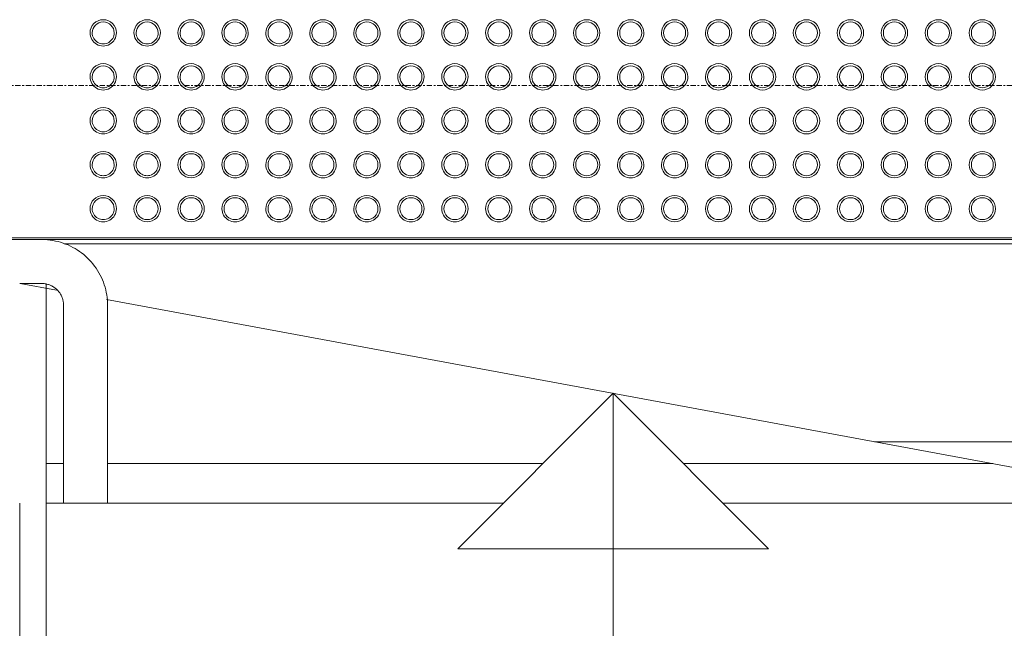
# Model space of a CAD drawing. Header units: millimetres. Extents: x -281 to 121694, y -16481 to 65128.
# Tile 661 of 1056: x 20740 to 21860, y 28583 to 29275. Entities that reach past the tile are written whole.
import ezdxf

# ---------------------------------------------------------------- set-up
doc = ezdxf.new("R2010")
doc.units = ezdxf.units.MM
doc.linetypes.add('Grid Line', pattern=[12, 6, -2, 2, -2])
for name, color, linetype, lineweight in [('A--L$01A__Algemeen', 7, 'Continuous', 5), ('A--L$07A__Stramien', 1, 'Continuous', 5), ('A--L28__Hoofddraagconstructies', 3, 'Continuous', 5), ('A--LD21__DetailPenFijnHidden', 1, 'Continuous', 5)]:
    doc.layers.add(name, color=color, linetype=linetype, lineweight=lineweight)

# ---------------------------------------------------------------- blocks, each defined once
blk = doc.blocks.new('NLRS_24_10_SF_trappen kern_gen_cpz - NLRS_24_12_02_SF_trappen kern_gen_cpz-66734290-L_80_ 12')
at = {"layer": 'A--L$01A__Algemeen'}
for p, q in [((-500, -2750), (-500, -2975)), ((-450, -2750), (-500, -2750)), ((-450, -2975), (-450, -2750)), ((-400, -3000), (-425, -3000)), ((-425, -3050), (-400, -3050))]:
    blk.add_line(p, q, dxfattribs=at)
at = {"layer": 'A--L$01A__Algemeen', "flags": 128}
for points in [[(-500, -2975), (-499.9, -2978), (-499.8, -2981), (-499.5, -2984), (-499, -2986.9), (-498.5, -2989.9), (-497.9, -2992.8), (-497.1, -2995.7), (-496.2, -2998.6), (-495.2, -3001.4), (-494.1, -3004.2), (-492.9, -3006.9), (-491.5, -3009.6), (-490.1, -3012.3), (-488.5, -3014.8), (-486.9, -3017.3), (-485.2, -3019.8), (-483.3, -3022.2), (-481.4, -3024.5), (-479.4, -3026.7), (-477.3, -3028.8), (-475.1, -3030.8), (-472.8, -3032.8), (-470.4, -3034.7), (-468, -3036.4), (-465.5, -3038.1), (-463, -3039.7), (-460.3, -3041.1), (-457.7, -3042.5), (-455, -3043.8), (-452.2, -3044.9), (-449.4, -3045.9), (-446.5, -3046.9), (-443.6, -3047.7), (-440.7, -3048.3), (-437.7, -3048.9), (-434.8, -3049.4), (-431.8, -3049.7), (-428.8, -3049.9), (-425.8, -3050), (-425, -3050)], [(-500, -2975), (-499.9, -2978), (-499.8, -2981), (-499.5, -2984), (-499, -2986.9), (-498.5, -2989.9), (-497.9, -2992.8), (-497.1, -2995.7), (-496.2, -2998.6), (-495.2, -3001.4), (-494.1, -3004.2), (-492.9, -3006.9), (-491.5, -3009.6), (-490.1, -3012.3), (-488.5, -3014.8), (-486.9, -3017.3), (-485.2, -3019.8), (-483.3, -3022.2), (-481.4, -3024.5), (-479.4, -3026.7), (-477.3, -3028.8), (-475.1, -3030.8), (-472.8, -3032.8), (-470.4, -3034.7), (-468, -3036.4), (-465.5, -3038.1), (-463, -3039.7), (-460.3, -3041.1), (-457.7, -3042.5), (-455, -3043.8), (-452.2, -3044.9), (-449.4, -3045.9), (-446.5, -3046.9), (-443.6, -3047.7), (-440.7, -3048.3), (-437.7, -3048.9), (-434.8, -3049.4), (-431.8, -3049.7), (-428.8, -3049.9), (-425.8, -3050)], [(-500, -2975), (-499.9, -2978), (-499.8, -2981), (-499.5, -2984), (-499, -2986.9), (-498.5, -2989.9), (-497.9, -2992.8), (-497.1, -2995.7), (-496.2, -2998.6), (-495.2, -3001.4), (-494.1, -3004.2), (-492.9, -3006.9), (-491.5, -3009.6), (-490.1, -3012.3), (-488.5, -3014.8), (-486.9, -3017.3), (-485.2, -3019.8), (-483.3, -3022.2), (-481.4, -3024.5), (-479.4, -3026.7), (-477.3, -3028.8), (-475.1, -3030.8), (-472.8, -3032.8), (-470.4, -3034.7), (-468, -3036.4), (-465.5, -3038.1), (-463, -3039.7), (-460.3, -3041.1), (-457.7, -3042.5), (-455, -3043.8), (-452.2, -3044.9), (-449.4, -3045.9), (-446.5, -3046.9), (-443.6, -3047.7), (-440.7, -3048.3), (-437.7, -3048.9), (-434.8, -3049.4), (-431.8, -3049.7), (-428.8, -3049.9), (-425.8, -3050)], [(-500, -2975), (-499.9, -2978), (-499.8, -2981), (-499.5, -2984), (-499, -2986.9), (-498.5, -2989.9), (-497.9, -2992.8), (-497.1, -2995.7), (-496.2, -2998.6), (-495.2, -3001.4), (-494.1, -3004.2), (-492.9, -3006.9), (-491.5, -3009.6), (-490.1, -3012.3), (-488.5, -3014.8), (-486.9, -3017.3), (-485.2, -3019.8), (-483.3, -3022.2), (-481.4, -3024.5), (-479.4, -3026.7), (-477.3, -3028.8), (-475.1, -3030.8), (-472.8, -3032.8), (-470.4, -3034.7), (-468, -3036.4), (-465.5, -3038.1), (-463, -3039.7), (-460.3, -3041.1), (-457.7, -3042.5), (-455, -3043.8), (-452.2, -3044.9), (-449.4, -3045.9), (-446.5, -3046.9), (-443.6, -3047.7), (-440.7, -3048.3), (-437.7, -3048.9), (-434.8, -3049.4), (-431.8, -3049.7), (-428.8, -3049.9), (-425.8, -3050)], [(-425, -3000), (-426, -3000), (-427, -2999.9), (-428, -2999.8), (-429, -2999.7), (-430, -2999.5), (-430.9, -2999.3), (-431.9, -2999), (-432.9, -2998.7), (-433.8, -2998.4), (-434.7, -2998), (-435.6, -2997.6), (-436.5, -2997.2), (-437.4, -2996.7), (-438.3, -2996.2), (-439.1, -2995.6), (-439.9, -2995.1), (-440.7, -2994.4), (-441.5, -2993.8), (-442.2, -2993.1), (-442.9, -2992.4), (-443.6, -2991.7), (-444.3, -2990.9), (-444.9, -2990.1), (-445.5, -2989.3), (-446, -2988.5), (-446.6, -2987.7), (-447, -2986.8), (-447.5, -2985.9), (-447.9, -2985), (-448.3, -2984.1), (-448.6, -2983.1), (-449, -2982.2), (-449.2, -2981.2), (-449.4, -2980.2), (-449.6, -2979.2), (-449.8, -2978.3), (-449.9, -2977.3), (-450, -2976.3), (-450, -2975.3), (-450, -2975)], [(-499.7, -2981.6), (-499.5, -2984), (-499, -2986.9), (-498.5, -2989.9), (-497.9, -2992.8), (-497.1, -2995.7), (-496.2, -2998.6), (-495.2, -3001.4), (-494.1, -3004.2), (-492.9, -3006.9), (-491.5, -3009.6), (-490.1, -3012.3), (-488.5, -3014.8), (-486.9, -3017.3), (-485.2, -3019.8), (-483.3, -3022.2), (-481.4, -3024.5), (-479.4, -3026.7), (-477.3, -3028.8), (-475.1, -3030.8), (-472.8, -3032.8), (-470.4, -3034.7), (-468, -3036.4), (-465.5, -3038.1), (-463, -3039.7), (-460.3, -3041.1), (-457.7, -3042.5), (-455, -3043.8), (-452.2, -3044.9), (-449.4, -3045.9), (-446.5, -3046.9), (-443.6, -3047.7), (-440.7, -3048.3), (-437.7, -3048.9), (-434.8, -3049.4), (-431.8, -3049.7), (-428.8, -3049.9), (-425.8, -3050)]]:
    blk.add_lwpolyline(points, dxfattribs=at)
blk = doc.blocks.new('NLRS_24_10_SF_1_traptrede_gen_cpz - NLRS_24_10_xx_SF_1_traptrede_gen_cpz-V73-L_80_ 12')
at = {"layer": 'A--L$01A__Algemeen'}
for p, q in [((-674.6, 864.9), (-633.2, 857.3)), ((-645, -135), (-645, 859.4)), ((-576.4, 846.7), (625, 624.3)), ((-176.8, 563.2), (0, 740)), ((0, 740), (176.8, 563.2)), ((0, 740), (0, -135)), ((-624.8, 660), (-645, 660)), ((-80, 660), (-575, 660)), ((432, 660), (80, 660)), ((-675, -135), (-675, 614.9)), ((-625, 615), (-645, 615)), ((-125, 615), (-575, 615)), ((625, 615), (125, 615)), ((176.8, 563.2), (-176.8, 563.2))]:
    blk.add_line(p, q, dxfattribs=at)
blk = doc.blocks.new('NLRS_24_10_SF_3_stringer_gen_cpz - NLRS_24_10_xx_stringer v_v_ glazen leuning_gen_cpz-66233136-L_80_ 12')
at = {"layer": 'A--L28__Hoofddraagconstructies'}
for p, q in [((-15, -3998.7), (-15, -3994.5)), ((-15, -4050), (-10, -4050))]:
    blk.add_line(p, q, dxfattribs=at)
blk = doc.blocks.new('NLRS_24_10_SF_1_traptrede_gen_cpz - NLRS_24_10_xx_SF_1_traptrede_gen_cpz-V75-L_80_ 12')
at = {"layer": 'A--LD21__DetailPenFijnHidden'}
for p, q in [((645, 150), (-645, 150)), ((645, 150), (645, 145)), ((-624.6, 145), (645, 145)), ((-624.6, 145), (645, 145)), ((645, 145), (645, 125.3)), ((-645, 94.5), (-645, 98.7)), ((595, -80), (297.5, -80)), ((595, -120), (595, -80)), ((513.5, -120), (595, -120))]:
    blk.add_line(p, q, dxfattribs=at)
blk = doc.blocks.new('bordes - bordes-V251-L_80_ 12')
at = {"layer": 'A--LD21__DetailPenFijnHidden'}
for p, q in [((-1720, 1069.9), (430, 1069.9)), ((-1718, 1067.9), (432, 1067.9)), ((432, 1067.9), (-1718, 1067.9))]:
    blk.add_line(p, q, dxfattribs=at)
for centre, radius, start, end in [((-1495, 1034.9), 15, 0, 180), ((-1495, 1034.9), 12.5, 0, 180), ((-1445, 1034.9), 15, 0, 180), ((-1445, 1034.9), 12.5, 0, 180), ((-1395, 1034.9), 15, 0, 180), ((-1395, 1034.9), 12.5, 0, 180), ((-1345, 1034.9), 15, 0, 180), ((-1345, 1034.9), 12.5, 0, 180), ((-1295, 1034.9), 15, 0, 180), ((-1295, 1034.9), 12.5, 0, 180), ((-1245, 1034.9), 15, 0, 180), ((-1245, 1034.9), 12.5, 0, 180), ((-1195, 1034.9), 15, 0, 180), ((-1195, 1034.9), 12.5, 0, 180), ((-1145, 1034.9), 15, 0, 180), ((-1145, 1034.9), 12.5, 0, 180), ((-1095, 1034.9), 15, 0, 180), ((-1095, 1034.9), 12.5, 0, 180), ((-1045, 1034.9), 15, 0, 180), ((-1045, 1034.9), 12.5, 0, 180), ((-995, 1034.9), 15, 360, 180), ((-995, 1034.9), 12.5, 0, 180), ((-945, 1034.9), 15, 360, 180), ((-945, 1034.9), 12.5, 0, 180), ((-895, 1034.9), 15, 360, 180), ((-895, 1034.9), 12.5, 0, 180), ((-845, 1034.9), 15, 360, 180), ((-845, 1034.9), 12.5, 0, 180), ((-795, 1034.9), 15, 360, 180), ((-795, 1034.9), 12.5, 0, 180), ((-745, 1034.9), 15, 360, 180), ((-745, 1034.9), 12.5, 0, 180), ((-695, 1034.9), 15, 360, 180), ((-695, 1034.9), 12.5, 0, 180), ((-645, 1034.9), 15, 360, 180), ((-645, 1034.9), 12.5, 0, 180), ((-595, 1034.9), 15, 0, 180), ((-595, 1034.9), 12.5, 0, 180), ((-545, 1034.9), 15, 0, 180), ((-545, 1034.9), 12.5, 0, 180), ((-495, 1034.9), 15, 360, 180), ((-495, 1034.9), 12.5, 360, 180), ((-1495, 1034.9), 15, 180, 0), ((-1495, 1034.9), 12.5, 180, 0), ((-1445, 1034.9), 15, 180, 0), ((-1445, 1034.9), 12.5, 180, 0), ((-1395, 1034.9), 15, 180, 0), ((-1395, 1034.9), 12.5, 180, 0), ((-1345, 1034.9), 15, 180, 0), ((-1345, 1034.9), 12.5, 180, 0), ((-1295, 1034.9), 15, 180, 0), ((-1295, 1034.9), 12.5, 180, 0), ((-1245, 1034.9), 15, 180, 0), ((-1245, 1034.9), 12.5, 180, 0), ((-1195, 1034.9), 15, 180, 0), ((-1195, 1034.9), 12.5, 180, 0), ((-1145, 1034.9), 15, 180, 0), ((-1145, 1034.9), 12.5, 180, 0), ((-1095, 1034.9), 15, 180, 0), ((-1095, 1034.9), 12.5, 180, 0), ((-1045, 1034.9), 15, 180, 0), ((-1045, 1034.9), 12.5, 180, 0), ((-995, 1034.9), 15, 180, 0), ((-995, 1034.9), 12.5, 180, 0), ((-945, 1034.9), 15, 180, 0), ((-945, 1034.9), 12.5, 180, 0), ((-895, 1034.9), 15, 180, 0), ((-895, 1034.9), 12.5, 180, 0), ((-845, 1034.9), 15, 180, 0), ((-845, 1034.9), 12.5, 180, 0), ((-795, 1034.9), 15, 180, 0), ((-795, 1034.9), 12.5, 180, 0), ((-745, 1034.9), 15, 180, 0), ((-745, 1034.9), 12.5, 180, 0), ((-695, 1034.9), 15, 180, 0), ((-695, 1034.9), 12.5, 180, 0), ((-645, 1034.9), 15, 180, 0), ((-645, 1034.9), 12.5, 180, 0), ((-595, 1034.9), 15, 180, 0), ((-595, 1034.9), 12.5, 180, 0), ((-545, 1034.9), 15, 180, 0), ((-545, 1034.9), 12.5, 180, 0), ((-495, 1034.9), 15, 180, 0), ((-495, 1034.9), 12.5, 180, 0), ((-1495, 984.9), 15, 0, 180), ((-1495, 984.9), 12.5, 0, 180), ((-1445, 984.9), 15, 0, 180), ((-1445, 984.9), 12.5, 0, 180), ((-1395, 984.9), 15, 0, 180), ((-1395, 984.9), 12.5, 0, 180), ((-1345, 984.9), 15, 0, 180), ((-1345, 984.9), 12.5, 0, 180), ((-1295, 984.9), 15, 0, 180), ((-1295, 984.9), 12.5, 0, 180), ((-1245, 984.9), 15, 0, 180), ((-1245, 984.9), 12.5, 0, 180), ((-1195, 984.9), 15, 360, 180), ((-1195, 984.9), 12.5, 0, 180), ((-1145, 984.9), 15, 360, 180), ((-1145, 984.9), 12.5, 0, 180), ((-1095, 984.9), 15, 360, 180), ((-1095, 984.9), 12.5, 0, 180), ((-1045, 984.9), 15, 0, 180), ((-1045, 984.9), 12.5, 0, 180), ((-995, 984.9), 15, 360, 180), ((-995, 984.9), 12.5, 0, 180), ((-945, 984.9), 15, 360, 180), ((-945, 984.9), 12.5, 0, 180), ((-895, 984.9), 15, 360, 180), ((-895, 984.9), 12.5, 0, 180), ((-845, 984.9), 15, 360, 180), ((-845, 984.9), 12.5, 0, 180), ((-795, 984.9), 15, 360, 180), ((-795, 984.9), 12.5, 0, 180), ((-745, 984.9), 15, 360, 180), ((-745, 984.9), 12.5, 0, 180), ((-695, 984.9), 15, 360, 180), ((-695, 984.9), 12.5, 0, 180), ((-645, 984.9), 15, 360, 180), ((-645, 984.9), 12.5, 0, 180), ((-595, 984.9), 15, 0, 180), ((-595, 984.9), 12.5, 0, 180), ((-545, 984.9), 15, 360, 180), ((-545, 984.9), 12.5, 360, 180), ((-495, 984.9), 15, 360, 180), ((-495, 984.9), 12.5, 360, 180), ((-1495, 984.9), 15, 180, 0), ((-1495, 984.9), 12.5, 180, 0), ((-1445, 984.9), 15, 180, 0), ((-1445, 984.9), 12.5, 180, 0), ((-1395, 984.9), 15, 180, 0), ((-1395, 984.9), 12.5, 180, 0), ((-1345, 984.9), 15, 180, 0), ((-1345, 984.9), 12.5, 180, 0), ((-1295, 984.9), 15, 180, 0), ((-1295, 984.9), 12.5, 180, 0), ((-1245, 984.9), 15, 180, 0), ((-1245, 984.9), 12.5, 180, 0), ((-1195, 984.9), 15, 180, 0), ((-1195, 984.9), 12.5, 180, 0), ((-1145, 984.9), 15, 180, 0), ((-1145, 984.9), 12.5, 180, 0), ((-1095, 984.9), 15, 180, 0), ((-1095, 984.9), 12.5, 180, 0), ((-1045, 984.9), 15, 180, 0), ((-1045, 984.9), 12.5, 180, 0), ((-995, 984.9), 15, 180, 0), ((-995, 984.9), 12.5, 180, 0), ((-945, 984.9), 15, 180, 0), ((-945, 984.9), 12.5, 180, 0), ((-895, 984.9), 15, 180, 0), ((-895, 984.9), 12.5, 180, 0), ((-845, 984.9), 15, 180, 0), ((-845, 984.9), 12.5, 180, 0), ((-795, 984.9), 15, 180, 0), ((-795, 984.9), 12.5, 180, 0), ((-745, 984.9), 15, 180, 0), ((-745, 984.9), 12.5, 180, 0), ((-695, 984.9), 15, 180, 0), ((-695, 984.9), 12.5, 180, 0), ((-645, 984.9), 15, 180, 0), ((-645, 984.9), 12.5, 180, 0), ((-595, 984.9), 15, 180, 0), ((-595, 984.9), 12.5, 180, 0), ((-545, 984.9), 15, 180, 0), ((-545, 984.9), 12.5, 180, 0), ((-495, 984.9), 15, 180, 0), ((-495, 984.9), 12.5, 180, 0), ((-1495, 934.9), 15, 0, 180), ((-1495, 934.9), 12.5, 0, 180), ((-1445, 934.9), 15, 0, 180), ((-1445, 934.9), 12.5, 0, 180), ((-1395, 934.9), 15, 0, 180), ((-1395, 934.9), 12.5, 0, 180), ((-1345, 934.9), 15, 0, 180), ((-1345, 934.9), 12.5, 0, 180), ((-1295, 934.9), 15, 0, 180), ((-1295, 934.9), 12.5, 0, 180), ((-1245, 934.9), 15, 0, 180), ((-1245, 934.9), 12.5, 0, 180), ((-1195, 934.9), 15, 360, 180), ((-1195, 934.9), 12.5, 0, 180), ((-1145, 934.9), 15, 360, 180), ((-1145, 934.9), 12.5, 0, 180), ((-1095, 934.9), 15, 360, 180), ((-1095, 934.9), 12.5, 0, 180), ((-1045, 934.9), 15, 0, 180), ((-1045, 934.9), 12.5, 0, 180), ((-995, 934.9), 15, 360, 180), ((-995, 934.9), 12.5, 0, 180), ((-945, 934.9), 15, 360, 180), ((-945, 934.9), 12.5, 0, 180), ((-895, 934.9), 15, 360, 180), ((-895, 934.9), 12.5, 0, 180), ((-845, 934.9), 15, 360, 180), ((-845, 934.9), 12.5, 0, 180), ((-795, 934.9), 15, 360, 180), ((-795, 934.9), 12.5, 0, 180), ((-745, 934.9), 15, 360, 180), ((-745, 934.9), 12.5, 0, 180), ((-695, 934.9), 15, 360, 180), ((-695, 934.9), 12.5, 0, 180), ((-645, 934.9), 15, 360, 180), ((-645, 934.9), 12.5, 0, 180), ((-595, 934.9), 15, 360, 180), ((-595, 934.9), 12.5, 360, 180), ((-545, 934.9), 15, 360, 180), ((-545, 934.9), 12.5, 360, 180), ((-495, 934.9), 15, 360, 180), ((-495, 934.9), 12.5, 360, 180), ((-1495, 934.9), 15, 180, 0), ((-1495, 934.9), 12.5, 180, 0), ((-1445, 934.9), 15, 180, 0), ((-1445, 934.9), 12.5, 180, 0), ((-1395, 934.9), 15, 180, 0), ((-1395, 934.9), 12.5, 180, 0), ((-1345, 934.9), 15, 180, 0), ((-1345, 934.9), 12.5, 180, 0), ((-1295, 934.9), 15, 180, 0), ((-1295, 934.9), 12.5, 180, 0), ((-1245, 934.9), 15, 180, 0), ((-1245, 934.9), 12.5, 180, 0), ((-1195, 934.9), 15, 180, 0), ((-1195, 934.9), 12.5, 180, 0), ((-1145, 934.9), 15, 180, 0), ((-1145, 934.9), 12.5, 180, 0), ((-1095, 934.9), 15, 180, 0), ((-1095, 934.9), 12.5, 180, 0), ((-1045, 934.9), 15, 180, 0), ((-1045, 934.9), 12.5, 180, 0), ((-995, 934.9), 15, 180, 0), ((-995, 934.9), 12.5, 180, 0), ((-945, 934.9), 15, 180, 0), ((-945, 934.9), 12.5, 180, 0), ((-895, 934.9), 15, 180, 0), ((-895, 934.9), 12.5, 180, 0), ((-845, 934.9), 15, 180, 0), ((-845, 934.9), 12.5, 180, 0), ((-795, 934.9), 15, 180, 0), ((-795, 934.9), 12.5, 180, 0), ((-745, 934.9), 15, 180, 0), ((-745, 934.9), 12.5, 180, 0), ((-695, 934.9), 15, 180, 0), ((-695, 934.9), 12.5, 180, 0), ((-645, 934.9), 15, 180, 0), ((-645, 934.9), 12.5, 180, 0), ((-595, 934.9), 15, 180, 0), ((-595, 934.9), 12.5, 180, 0), ((-545, 934.9), 15, 180, 0), ((-545, 934.9), 12.5, 180, 0), ((-495, 934.9), 15, 180, 0), ((-495, 934.9), 12.5, 180, 0), ((-1495, 884.9), 15, 0, 180), ((-1495, 884.9), 12.5, 0, 180), ((-1445, 884.9), 15, 0, 180), ((-1445, 884.9), 12.5, 0, 180), ((-1395, 884.9), 15, 0, 180), ((-1395, 884.9), 12.5, 0, 180), ((-1345, 884.9), 15, 0, 180), ((-1345, 884.9), 12.5, 0, 180), ((-1295, 884.9), 15, 0, 180), ((-1295, 884.9), 12.5, 0, 180), ((-1245, 884.9), 15, 0, 180), ((-1245, 884.9), 12.5, 0, 180), ((-1195, 884.9), 15, 360, 180), ((-1195, 884.9), 12.5, 0, 180), ((-1145, 884.9), 15, 360, 180), ((-1145, 884.9), 12.5, 0, 180), ((-1095, 884.9), 15, 360, 180), ((-1095, 884.9), 12.5, 0, 180), ((-1045, 884.9), 15, 360, 180), ((-1045, 884.9), 12.5, 0, 180), ((-995, 884.9), 15, 360, 180), ((-995, 884.9), 12.5, 0, 180), ((-945, 884.9), 15, 360, 180), ((-945, 884.9), 12.5, 0, 180), ((-895, 884.9), 15, 360, 180), ((-895, 884.9), 12.5, 0, 180), ((-845, 884.9), 15, 360, 180), ((-845, 884.9), 12.5, 0, 180), ((-795, 884.9), 15, 360, 180), ((-795, 884.9), 12.5, 0, 180), ((-745, 884.9), 15, 360, 180), ((-745, 884.9), 12.5, 0, 180), ((-695, 884.9), 15, 360, 180), ((-695, 884.9), 12.5, 0, 180), ((-645, 884.9), 15, 360, 180), ((-645, 884.9), 12.5, 0, 180), ((-595, 884.9), 15, 360, 180), ((-595, 884.9), 12.5, 360, 180), ((-545, 884.9), 15, 360, 180), ((-545, 884.9), 12.5, 360, 180), ((-495, 884.9), 15, 360, 180), ((-495, 884.9), 12.5, 360, 180), ((-1495, 884.9), 15, 180, 0), ((-1495, 884.9), 12.5, 180, 0), ((-1445, 884.9), 15, 180, 0), ((-1445, 884.9), 12.5, 180, 0), ((-1395, 884.9), 15, 180, 0), ((-1395, 884.9), 12.5, 180, 0), ((-1345, 884.9), 15, 180, 0), ((-1345, 884.9), 12.5, 180, 0), ((-1295, 884.9), 15, 180, 0), ((-1295, 884.9), 12.5, 180, 0), ((-1245, 884.9), 15, 180, 0), ((-1245, 884.9), 12.5, 180, 0), ((-1195, 884.9), 15, 180, 0), ((-1195, 884.9), 12.5, 180, 0), ((-1145, 884.9), 15, 180, 0), ((-1145, 884.9), 12.5, 180, 0), ((-1095, 884.9), 15, 180, 0), ((-1095, 884.9), 12.5, 180, 0), ((-1045, 884.9), 15, 180, 0), ((-1045, 884.9), 12.5, 180, 0), ((-995, 884.9), 15, 180, 0), ((-995, 884.9), 12.5, 180, 0), ((-945, 884.9), 15, 180, 0), ((-945, 884.9), 12.5, 180, 0), ((-895, 884.9), 15, 180, 0), ((-895, 884.9), 12.5, 180, 0), ((-845, 884.9), 15, 180, 0), ((-845, 884.9), 12.5, 180, 0), ((-795, 884.9), 15, 180, 0), ((-795, 884.9), 12.5, 180, 0), ((-745, 884.9), 15, 180, 0), ((-745, 884.9), 12.5, 180, 0), ((-695, 884.9), 15, 180, 0), ((-695, 884.9), 12.5, 180, 0), ((-645, 884.9), 15, 180, 0), ((-645, 884.9), 12.5, 180, 0), ((-595, 884.9), 15, 180, 0), ((-595, 884.9), 12.5, 180, 0), ((-545, 884.9), 15, 180, 0), ((-545, 884.9), 12.5, 180, 0), ((-495, 884.9), 15, 180, 0), ((-495, 884.9), 12.5, 180, 0), ((-1495, 834.9), 15, 0, 180), ((-1495, 834.9), 12.5, 0, 180), ((-1445, 834.9), 15, 0, 180), ((-1445, 834.9), 12.5, 0, 180), ((-1395, 834.9), 15, 0, 180), ((-1395, 834.9), 12.5, 0, 180), ((-1345, 834.9), 15, 0, 180), ((-1345, 834.9), 12.5, 0, 180), ((-1295, 834.9), 15, 0, 180), ((-1295, 834.9), 12.5, 0, 180), ((-1245, 834.9), 15, 0, 180), ((-1245, 834.9), 12.5, 0, 180), ((-1195, 834.9), 15, 360, 180), ((-1195, 834.9), 12.5, 0, 180), ((-1145, 834.9), 15, 360, 180), ((-1145, 834.9), 12.5, 0, 180), ((-1095, 834.9), 15, 360, 180), ((-1095, 834.9), 12.5, 0, 180), ((-1045, 834.9), 15, 0, 180), ((-1045, 834.9), 12.5, 0, 180), ((-995, 834.9), 15, 360, 180), ((-995, 834.9), 12.5, 0, 180), ((-945, 834.9), 15, 360, 180), ((-945, 834.9), 12.5, 0, 180), ((-895, 834.9), 15, 360, 180), ((-895, 834.9), 12.5, 0, 180), ((-845, 834.9), 15, 360, 180), ((-845, 834.9), 12.5, 0, 180), ((-795, 834.9), 15, 360, 180), ((-795, 834.9), 12.5, 0, 180), ((-745, 834.9), 15, 360, 180), ((-745, 834.9), 12.5, 0, 180), ((-695, 834.9), 15, 360, 180), ((-695, 834.9), 12.5, 0, 180), ((-645, 834.9), 15, 360, 180), ((-645, 834.9), 12.5, 0, 180), ((-595, 834.9), 15, 360, 180), ((-595, 834.9), 12.5, 360, 180), ((-545, 834.9), 15, 360, 180), ((-545, 834.9), 12.5, 360, 180), ((-495, 834.9), 15, 360, 180), ((-495, 834.9), 12.5, 360, 180), ((-1495, 834.9), 15, 180, 0), ((-1495, 834.9), 12.5, 180, 0), ((-1445, 834.9), 15, 180, 0), ((-1445, 834.9), 12.5, 180, 0), ((-1395, 834.9), 15, 180, 0), ((-1395, 834.9), 12.5, 180, 0), ((-1345, 834.9), 15, 180, 0), ((-1345, 834.9), 12.5, 180, 0), ((-1295, 834.9), 15, 180, 0), ((-1295, 834.9), 12.5, 180, 0), ((-1245, 834.9), 15, 180, 0), ((-1245, 834.9), 12.5, 180, 0), ((-1195, 834.9), 15, 180, 0), ((-1195, 834.9), 12.5, 180, 0), ((-1145, 834.9), 15, 180, 0), ((-1145, 834.9), 12.5, 180, 0), ((-1095, 834.9), 15, 180, 0), ((-1095, 834.9), 12.5, 180, 0), ((-1045, 834.9), 15, 180, 0), ((-1045, 834.9), 12.5, 180, 0), ((-995, 834.9), 15, 180, 0), ((-995, 834.9), 12.5, 180, 0), ((-945, 834.9), 15, 180, 0), ((-945, 834.9), 12.5, 180, 0), ((-895, 834.9), 15, 180, 0), ((-895, 834.9), 12.5, 180, 0), ((-845, 834.9), 15, 180, 0), ((-845, 834.9), 12.5, 180, 0), ((-795, 834.9), 15, 180, 0), ((-795, 834.9), 12.5, 180, 0), ((-745, 834.9), 15, 180, 0), ((-745, 834.9), 12.5, 180, 0), ((-695, 834.9), 15, 180, 0), ((-695, 834.9), 12.5, 180, 0), ((-645, 834.9), 15, 180, 0), ((-645, 834.9), 12.5, 180, 0), ((-595, 834.9), 15, 180, 0), ((-595, 834.9), 12.5, 180, 0), ((-545, 834.9), 15, 180, 0), ((-545, 834.9), 12.5, 180, 0), ((-495, 834.9), 15, 180, 0), ((-495, 834.9), 12.5, 180, 0)]:
    blk.add_arc(centre, radius, start, end, dxfattribs=at)
blk = doc.blocks.new('NLRS_28_SF_LB_ligger trap_gen_cpz - NLRS_28_10_XX_ligger trap_gen_cpz-66235059-L_80_ 12')
at = {"layer": 'A--LD21__DetailPenFijnHidden'}
blk.add_line((-400, 0), (400, 0), dxfattribs=at)

msp = doc.modelspace()

# ---------------------------------------------------------------- linework, layer by layer
at = {"layer": 'A--L$07A__Stramien', "linetype": 'Grid Line'}
msp.add_line((100373, 29200), (-281.1, 29200), dxfattribs=at)

# ---------------------------------------------------------------- block references
at = {"layer": 'A--L$01A__Algemeen'}
msp.add_blockref('NLRS_24_10_SF_1_traptrede_gen_cpz - NLRS_24_10_xx_SF_1_traptrede_gen_cpz-V73-L_80_ 12', (21415, 28110), dxfattribs=at)
at = {"layer": 'A--L28__Hoofddraagconstructies', "rotation": 180}
for name, p in [('NLRS_24_10_SF_trappen kern_gen_cpz - NLRS_24_12_02_SF_trappen kern_gen_cpz-66734290-L_80_ 12', (20340, 25974.9)), ('NLRS_24_10_SF_3_stringer_gen_cpz - NLRS_24_10_xx_stringer v_v_ glazen leuning_gen_cpz-66233136-L_80_ 12', (20755, 24974.9))]:
    msp.add_blockref(name, p, dxfattribs=at)
at = {"layer": 'A--LD21__DetailPenFijnHidden', "rotation": 180}
for name, p in [('bordes - bordes-V251-L_80_ 12', (20340, 30094.9)), ('NLRS_28_SF_LB_ligger trap_gen_cpz - NLRS_28_10_XX_ligger trap_gen_cpz-66235059-L_80_ 12', (20340, 29025))]:
    msp.add_blockref(name, p, dxfattribs=at)
at = {"layer": 'A--LD21__DetailPenFijnHidden'}
msp.add_blockref('NLRS_24_10_SF_1_traptrede_gen_cpz - NLRS_24_10_xx_SF_1_traptrede_gen_cpz-V75-L_80_ 12', (21415, 28874.9), dxfattribs=at)

doc.saveas('drawing.dxf')
